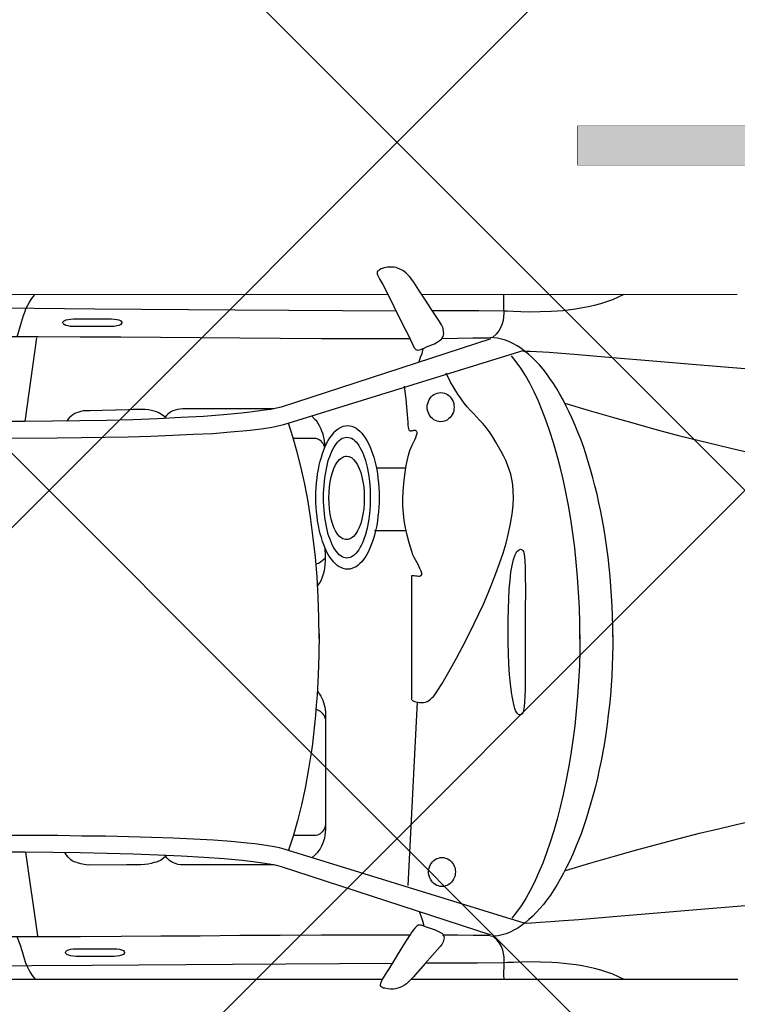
# Model space of a CAD drawing. Header units: millimetres. Extents: x 747415 to 1601423, y -236173 to 551995.
# Tile 261 of 549: x 1025231 to 1027054, y 203757 to 206257. Entities that reach past the tile are written whole.
import ezdxf

# ---------------------------------------------------------------- set-up
doc = ezdxf.new("R2010")
doc.units = ezdxf.units.MM
doc.header["$LTSCALE"] = 100
doc.header["$MEASUREMENT"] = 0
doc.linetypes.add('DASHED2', pattern=[9.525, 6.35, -3.175])
doc.layers.get('0').update_dxf_attribs({"linetype": 'CONTINUOUS', "lineweight": 0})
for name, color, linetype in [('T--A9041_VERHARDING_Parkeren', 9, 'CONTINUOUS'), ('T--L9041_VERHARDING_Parkeren', 9, 'DASHED2'), ('T--L9082_INRICHTING_SPECIFIEK_Auto', 8, 'CONTINUOUS')]:
    doc.layers.add(name, color=color, linetype=linetype)
doc.layers.add('T--A9042_BEPLANTING', color=90, linetype='CONTINUOUS', lineweight=0)

# ---------------------------------------------------------------- blocks, each defined once
blk = doc.blocks.new('auto17')
for p, q in [((703.6, 867.6), (1533.8, 867.6)), ((1604.8, 867.6), (3518.7, 867.6)), ((2512.2, 544.6), (2482.2, 756.8)), ((1540.9, 629.4), (1516.7, 162.7)), ((1548.1, -271.5), (1626.2, -271.5)), ((1545.7, -430.3), (1621.5, -430.3)), ((2513.2, -549), (2483.6, -761.2)), ((705, -871.5), (1505.7, -871)), ((1591.9, -871), (3520.1, -872))]:
    blk.add_line(p, q)
for points in [[(1499.5, 732.3), (1484.7, 737.2), (1471.9, 741.6), (1458.1, 748.5), (1454.7, 750.4), (1452.3, 752.9), (1450.9, 755.8), (1450, 758.8), (1449.5, 762.2), (1450, 765.6), (1451.9, 772), (1455.2, 778.9), (1459.5, 784.3), (1498.1, 827.9), (1527.1, 860.7), (1544.8, 878.4), (1550, 882.3), (1555.7, 885.7), (1561.4, 888.2), (1567.2, 890.1), (1572.8, 891.6), (1578.1, 892.1), (1585.2, 892.1), (1592.4, 891.6), (1599.5, 890.1), (1602.9, 889.7), (1605.3, 888.7), (1607.6, 887.2), (1609.5, 885.7), (1610.5, 884.3), (1611, 882.8), (1610, 877.4), (1607.1, 870.5), (1602.9, 863.2), (1598.1, 855.3), (1593.8, 848.5), (1590, 842.6), (1572.4, 814.1), (1555.7, 786.7), (1536.7, 755.8)], [(991.7, 867.6), (1006, 860.7), (1020.8, 854.4), (1036, 849), (1051.3, 844.1), (1067, 839.6), (1082.7, 836.2), (1098.4, 833.3), (1114.1, 830.3), (1129.9, 828.4), (1145.6, 826.9), (1160.8, 825.4), (1175.6, 824.5), (1204.2, 823.5), (1230.4, 823), (1253.2, 823.5), (1272.8, 824.5), (1288, 824.9), (1297.5, 825.4), (1364.2, 825.9), (1429.9, 826.4), (1494.7, 826.4)], [(1297.1, 866.6), (1297.5, 856.8), (1297.5, 847.5), (1297.1, 838.2), (1297.1, 828.9), (1296.6, 820), (1297.1, 810.7), (1298, 801.9), (1300.4, 793.1), (1303.7, 784.3), (1308.5, 775.4), (1315.6, 767.1), (1324.7, 758.3)], [(2534.6, 758.3), (2527, 778.4), (2521.2, 797), (2516, 814.1), (2513.2, 823), (2509.8, 831.3), (2505.5, 839.6), (2501.2, 848.5), (2495.5, 857.3), (2488.4, 866.1)], [(1579.1, 826.9), (1986.8, 829.3), (2343.6, 831.8), (2651.3, 834.2)], [(2645.1, -838.2), (2336.4, -835.2), (1979.7, -832.8), (1571.4, -830.3)], [(1246.1, 725), (1855.8, 536.7), (1867.7, 533.8), (1881, 530.8), (1896.3, 528.4), (1912.5, 525.9), (1930.1, 523.5), (1949.2, 521.5), (1990.1, 517.6), (2035.4, 514.2), (2085.4, 511.2), (2137.3, 508.8), (2192.6, 506.8), (2250.2, 505.4), (2309.3, 503.9), (2369.3, 503.4), (2430.3, 502.4), (2552.7, 501.9)], [(2287.4, 809.3), (2383.6, 809.3), (2391.2, 808.8), (2397.4, 807.8), (2403.1, 806.3), (2407.4, 804.3), (2409.8, 801.9), (2410.8, 799.4), (2409.8, 796.5), (2407.4, 794.1), (2403.1, 792.1), (2397.4, 790.6), (2391.2, 789.6), (2383.6, 789.6), (2287.4, 789.6), (2280.2, 789.6), (2273.6, 790.6), (2268.3, 792.1), (2264, 794.1), (2261.6, 796.5), (2260.7, 799.4), (2261.6, 801.9), (2264, 804.3), (2268.3, 806.3), (2273.6, 807.8), (2280.2, 808.8), (2287.4, 809.3), (2287.4, 809.3)], [(1020.3, -6.4), (1020.3, 19.6), (1021.2, 45.6), (1022.2, 71.1), (1023.2, 96.6), (1025.1, 121.6), (1027, 146.6), (1029.3, 171.5), (1032.2, 195.6), (1035.1, 219.6), (1038.4, 243.6), (1042.2, 266.7), (1046.5, 289.7), (1050.3, 312.2), (1055.1, 334.8), (1059.8, 356.4), (1065.1, 377.9), (1070.8, 399), (1076.5, 419.6), (1088.4, 459.8), (1101.3, 497.5), (1115.6, 532.8), (1122.7, 549.9), (1130.3, 566.6), (1138, 582.3), (1146.1, 598), (1154.2, 612.7), (1162.3, 626.9), (1170.8, 640.1), (1179.4, 653.4), (1188, 665.2), (1197, 676.9), (1206.1, 687.7), (1215.1, 697.5), (1224.2, 707.3), (1233.7, 715.7), (1243.2, 723.5), (1252.7, 730.8), (1262.3, 737.2), (1272.3, 742.6), (1281.8, 747.5), (1291.8, 751.4), (1301.8, 754.4), (1311.8, 756.8), (1321.8, 757.8), (1331.8, 758.3)], [(1329.4, 754.9), (1862.5, 581.3), (1874.4, 578.4), (1888.7, 575.5), (1904.9, 573), (1922, 570.5), (1941.6, 568.1), (1962.5, 565.7), (2008.2, 561.7), (2059.7, 557.8), (2115.9, 554.4), (2175.9, 551.9), (2239.2, 549.5), (2305.5, 547.5), (2373.6, 546.1), (2443.1, 545.1), (2513.6, 544.6), (2584.1, 544.6)], [(1333.7, 756.3), (1375.2, 755.8), (1414.2, 755.3), (1453.3, 754.9)], [(1499, 732.8), (1502.4, 731.8), (1505.2, 730.8), (1507.6, 729.9), (1510, 729.4), (1512.4, 729.4), (1515.2, 729.9), (1517.6, 731.3), (1520.5, 733.8), (1523.8, 737.2), (1527.6, 742.1), (1531.9, 748.5), (1536.7, 756.3)], [(1535.7, 754.9), (1651.5, 754.9), (1760.5, 754.9), (1865.3, 755.8), (1967.8, 756.3), (2068.7, 757.3), (2168.8, 757.8), (2269.3, 758.8), (2372.7, 759.3), (2479.3, 759.7), (2589.4, 759.7), (2706.1, 759.3), (2830.9, 758.3), (2925.7, 756.3), (3030, 752.9), (3139.1, 749), (3248.1, 744.6), (3353.4, 741.1), (3450.1, 739.7)], [(1511.9, 696.5), (1507.6, 708.3), (1503.8, 718.6), (1500.9, 731.3)], [(1246.1, 724), (1240.8, 724.5), (1227, 724), (1205.1, 722.5), (1178.9, 720.5), (1146.1, 718.1), (1107, 715.2), (1019.8, 707.8), (917.9, 699.5), (807.4, 690.1), (695, 680.8), (584.9, 672), (483.5, 664.7), (436.3, 661.2), (393.4, 658.3), (355.3, 656.3), (321, 654.8), (293.4, 653.9), (272.5, 653.9), (213.9, 653.9)], [(1104.2, -7.8), (1104.6, 31.9), (1105.6, 71.1), (1107.5, 110.3), (1110.3, 148.5), (1113.7, 186.3), (1117.5, 223.5), (1122.2, 260.3), (1127.5, 295.6), (1133.2, 330.4), (1139.9, 364.7), (1146.5, 398), (1154.2, 429.9), (1162.3, 460.8), (1170.8, 490.7), (1179.9, 519.1), (1189.4, 546.5), (1198.9, 572.5), (1209.4, 597), (1219.9, 620.5), (1230.8, 642.1), (1241.8, 661.7), (1253.2, 680.3), (1265.1, 697), (1277, 711.7)], [(1420.4, 594.6), (1420.9, 599.5), (1421.4, 604.4), (1423.3, 609.3), (1425.2, 613.2), (1427.6, 617.6), (1430.4, 621), (1433.8, 624), (1437.1, 626.9), (1441.4, 628.9), (1445.7, 630.3), (1450, 631.3), (1454.7, 631.8), (1459.5, 631.3), (1463.8, 630.3), (1468.1, 628.9), (1471.9, 626.9), (1475.2, 624), (1478.6, 621), (1481.4, 617.6), (1483.8, 613.2), (1485.7, 609.3), (1487.6, 604.4), (1488.5, 599.5), (1488.5, 594.6), (1488.5, 589.7), (1487.6, 584.8), (1485.7, 580.4), (1483.8, 575.9), (1481.4, 572), (1478.6, 568.6), (1475.2, 565.7), (1471.9, 562.7), (1468.1, 560.7), (1463.8, 559.3), (1459.5, 558.3), (1454.7, 557.8), (1450, 558.3), (1445.7, 559.3), (1441.4, 560.7), (1437.1, 562.7), (1433.8, 565.7), (1430.4, 568.6), (1427.6, 572), (1425.2, 575.9), (1423.3, 580.4), (1421.4, 584.8), (1420.9, 589.7), (1420.4, 594.6), (1420.4, 594.6)], [(1140.8, 591.1), (1079.4, 572.5), (1019.8, 555.3), (962.7, 539.2), (906.4, 524), (852.1, 509.8), (800.2, 496.6), (748.8, 484.3), (699.7, 472.5), (652.1, 462.2), (605.9, 451.9), (561.6, 442.6), (519.2, 434.3), (436.8, 418.6), (361.5, 404.9), (292.9, 393.6), (228.1, 382.8), (169.5, 373), (117.2, 364.2)], [(1880.7, 576.4), (2093.5, 576.4), (2103, 576.9), (2111.6, 576.9), (2118.8, 576.4), (2125.9, 575.5), (2131.6, 573.5), (2136.8, 571.5), (2141.6, 569.1), (2145.9, 566.1), (2149.7, 563.2), (2153.1, 559.8), (2155.9, 555.8), (2158.7, 551.9)], [(2157.3, 555.4), (2165.9, 562.7), (2169.7, 565.2), (2174.5, 567.1), (2179.7, 569.6), (2185.9, 571), (2193.1, 573), (2200.7, 574.5), (2209.2, 575.5), (2219.3, 576.4), (2230.2, 576.9), (2242.1, 576.9), (2255.4, 576.4), (2353.6, 577.4)], [(2353.6, 577.4), (2363.1, 575.9), (2372.2, 574), (2380.7, 571.5), (2385, 570.1), (2389.3, 568.6), (2393.6, 566.1), (2397.4, 563.7), (2400.7, 560.7), (2404.5, 556.8), (2407.4, 552.9), (2412.5, 545.5)], [(1771.4, 134.9), (1762.4, 148), (1760.1, 153.4), (1757.7, 158.8), (1755.3, 164.2), (1753.9, 170.1), (1752.5, 176), (1751.5, 181.9), (1750.5, 188.2), (1750.5, 194.6), (1750.5, 486.2), (1751, 494.1), (1752, 501.9), (1753.4, 509.3), (1755.8, 516.1), (1758.2, 523), (1761, 529.4), (1764.4, 535.7), (1768.2, 541.2), (1772, 546.1), (1776.3, 550.4), (1785.2, 558.5)], [(1766.7, -10.3), (1767.2, 43.1), (1769.1, 95.1), (1772, 146.1), (1773.9, 171.5), (1775.8, 196.6), (1778.2, 221.1), (1781, 245.1), (1783.9, 269.1), (1787.2, 292.1), (1794.4, 338.2), (1802.5, 382.3), (1811.5, 424.5), (1821.5, 465.2), (1832.5, 503.4), (1844.4, 539.2)], [(1774.6, 181.4), (1764.4, 186.8), (1761.5, 189.2), (1758.6, 191.7), (1756.3, 194.6), (1754.3, 197.5), (1752.9, 201.5), (1751.5, 204.9), (1750.5, 208.8), (1750.5, 212.7), (1750.5, 470.6), (1750.5, 474.5), (1751.5, 478.9), (1752.9, 482.3), (1754.3, 486.2), (1756.3, 489.7), (1759.1, 492.6), (1761.5, 495.5), (1764.4, 498), (1767.7, 500), (1771, 501.4), (1774.8, 502.4), (1778.7, 502.4), (1832.1, 502.4)], [(1243.7, -13.2), (1243.7, 42.7), (1243.2, 91.2), (1243.7, 130.9), (1244.2, 148.5), (1245.1, 163.2), (1246.1, 175), (1247.5, 184.8), (1249.4, 191.7), (1252.3, 194.6), (1255.2, 196.1), (1258, 196.1), (1260.4, 195.1), (1262.8, 192.6), (1265.1, 189.2), (1267.5, 184.8), (1269.4, 179.4), (1271.3, 172.5), (1273.2, 165.2), (1275.1, 156.8), (1276.6, 148), (1278, 138.2), (1280.9, 116.7), (1282.8, 93.1), (1284.7, 67.2), (1285.6, 39.7), (1286.6, 11.8), (1286.6, -17.1), (1286.6, -45.6), (1286.1, -73), (1285.2, -99), (1283.7, -123.5), (1281.8, -146), (1279.4, -166.1), (1276.6, -183.8), (1273.2, -199), (1269, -210.3), (1266.6, -215.2), (1264.2, -218.6), (1261.3, -221.6), (1258.5, -223.5), (1255.6, -224.5), (1252.3, -224), (1250.9, -223.5), (1249.4, -221.6), (1248, -218.6), (1247, -215.7), (1246.1, -211.2), (1245.1, -205.8), (1244.2, -194.1), (1243.2, -178.9), (1243.2, -160.7), (1242.8, -119.6), (1243.2, -69.6), (1243.7, -13.2), (1243.7, -13.2)], [(1531.4, 158.8), (1524.3, 161.8), (1517.6, 163.2), (1511.9, 164.2), (1506.2, 164.7), (1501.4, 164.2), (1496.7, 163.2), (1492.4, 161.8), (1488.1, 159.3), (1484.2, 156.4), (1480.4, 152.9), (1476.6, 149), (1472.8, 144.6), (1466.6, 135.8), (1454.2, 116.2), (1437.1, 86.8), (1417.6, 52), (1395.7, 10.3), (1372.8, -36.3), (1360.9, -60.3), (1349.4, -85.3), (1338.5, -111.3), (1328, -136.7), (1317.5, -162.7), (1308.5, -188.7), (1299.4, -214.7), (1291.8, -240.2), (1285.6, -265.2), (1280.4, -290.1), (1276.6, -313.7), (1274.2, -336.2), (1273.2, -355.3), (1273.7, -372.5), (1274.7, -388.2), (1277, -402.4), (1279.9, -415.6), (1283.7, -427.4), (1288, -439.2), (1292.8, -450.4), (1298.5, -461.7), (1304.7, -473), (1310.9, -484.3), (1318, -496.5), (1326.6, -510.7), (1334.7, -523.5), (1342.8, -533.8), (1350.9, -543.6), (1359, -552.4), (1367.1, -560.7), (1374.7, -569), (1382.8, -577.4), (1390.4, -586.2), (1398.5, -595.5), (1406.1, -606.3), (1414.2, -618.6), (1423.8, -633.3), (1432.8, -649), (1443.8, -671.5)], [(1531.4, 157.8), (1531.4, -157.8), (1528.6, -158.3), (1525.2, -157.8), (1521.9, -157.3), (1518.1, -156.8), (1514.7, -156.4), (1511.9, -156.4), (1509, -156.8), (1507.1, -158.3), (1506.2, -160.7), (1506.2, -164.2), (1507.6, -169.1), (1510.5, -176), (1514.7, -184.3), (1518.5, -191.6), (1521.9, -197.5), (1525.2, -203.9), (1528.6, -210.3), (1531.4, -218.6), (1537.6, -240.7), (1542.8, -260.8), (1547.1, -279.4), (1550.5, -298), (1552.8, -315.7), (1553.8, -333.8), (1554.3, -351.9), (1553.3, -371), (1551.4, -391.6), (1549, -413.2), (1545.2, -437.2), (1540, -463.7), (1536.2, -475.4), (1530, -488.7), (1523.3, -502.4), (1521, -508.8), (1519, -514.6), (1518.1, -519.1), (1518.1, -521), (1518.5, -523), (1519, -523.9), (1520, -525), (1521.9, -525.9), (1523.8, -525.9), (1526.7, -525.9), (1528.6, -525.4), (1530.9, -525), (1532.9, -524.4), (1534.3, -524.4), (1535.7, -525), (1536.7, -525.4), (1538.1, -527.4), (1539, -530.3), (1539.5, -534.3), (1540.5, -539.7), (1540.9, -547), (1543.3, -576.4), (1545.7, -605.8), (1549.5, -638.7)], [(1104.2, 2.5), (1104.6, -37.2), (1105.6, -76.5), (1107.5, -115.7), (1110.3, -153.9), (1113.7, -191.6), (1117.5, -228.4), (1122.2, -265.2), (1127.5, -300.9), (1133.7, -335.8), (1139.9, -369.6), (1147, -402.4), (1154.7, -434.3), (1162.7, -465.2), (1171.3, -495.1), (1180.3, -523.5), (1189.9, -550.9), (1199.9, -576.9), (1209.9, -600.9), (1220.4, -624.5), (1231.3, -646), (1242.8, -665.6), (1254.2, -684.3), (1266.1, -700.9), (1278, -715.6)], [(1766.7, 2), (1767.2, -51), (1769.1, -103.4), (1772, -154.4), (1776.3, -204.4), (1781.5, -252.9), (1787.7, -299.9), (1794.8, -345.6), (1803.4, -389.7), (1812.5, -431.3), (1822.5, -471.5), (1833.4, -509.8), (1844.9, -544.4)], [(1020.8, -2.9), (1020.8, -28.9), (1021.7, -54.9), (1022.7, -80.4), (1023.7, -105.9), (1025.5, -130.8), (1027.5, -155.4), (1029.8, -180.4), (1032.7, -204.4), (1035.6, -228.4), (1039.4, -251.9), (1042.7, -275), (1047, -298), (1051.3, -320.6), (1056, -342.6), (1060.8, -364.2), (1066.1, -385.7), (1071.3, -406.3), (1077, -426.9), (1083.2, -447), (1089.4, -466.6), (1095.6, -485.3), (1102.2, -503.9), (1109.4, -522), (1116.5, -539.2), (1123.7, -556.3), (1131.3, -572.5), (1138.9, -588.2), (1147, -603.9), (1155.1, -618.1), (1163.2, -632.3), (1171.8, -645.5), (1180.3, -658.3), (1189.4, -670.5), (1198, -681.8), (1207, -692.6), (1216.1, -702.4), (1225.6, -711.7), (1235.1, -720), (1244.7, -727.9), (1254.2, -735.2), (1263.7, -741.1), (1273.2, -746.5), (1283.2, -751.4), (1293.3, -755.3), (1303.2, -758.3), (1313.3, -760.7), (1323.3, -761.7), (1333.3, -762.2)], [(1770.7, -131), (1765.3, -139.7), (1761.5, -145.6), (1758.6, -151.9), (1756.3, -159.3), (1753.9, -167.6), (1752, -176), (1751, -185.8), (1750.5, -196), (1750.5, -207.3), (1751.3, -228.1)], [(1614.3, -356.3), (1614.3, -343.6), (1614.8, -331.3), (1615.7, -319.6), (1617.2, -307.8), (1618.6, -296.5), (1620.5, -285.3), (1622.9, -274.5), (1625.3, -264.2), (1628.1, -254.4), (1631, -244.6), (1634.3, -235.8), (1637.6, -227.4), (1641.4, -219.1), (1645.3, -211.7), (1649.5, -204.9), (1653.8, -199), (1658.6, -193.1), (1663.4, -188.2), (1668.1, -183.8), (1672.9, -180.4), (1678.1, -177.9), (1683.4, -175.5), (1688.6, -174.5), (1694.3, -174), (1700, -174.5), (1705.3, -175.5), (1710.5, -177.9), (1715.8, -180.4), (1720.5, -183.8), (1725.8, -188.2), (1730.5, -193.1), (1734.8, -199), (1739.1, -204.9), (1743.4, -211.7), (1747.7, -219.1), (1751, -227.4), (1754.8, -235.8), (1758.2, -244.6), (1761, -254.4), (1763.9, -264.2), (1766.2, -274.5), (1768.6, -285.3), (1770.6, -296.5), (1772, -307.8), (1773.4, -319.6), (1774.4, -331.3), (1774.8, -343.6), (1774.8, -356.3), (1774.8, -368.6), (1774.4, -380.9), (1773.4, -393.1), (1772, -404.9), (1770.6, -416.1), (1768.6, -427.4), (1766.2, -438.2), (1763.9, -448.5), (1761, -458.3), (1758.2, -467.6), (1754.8, -476.9), (1751, -485.3), (1747.7, -493.1), (1743.4, -500.4), (1739.1, -507.3), (1734.8, -513.7), (1730.5, -519.6), (1725.8, -524.4), (1720.5, -528.9), (1715.8, -532.3), (1710.5, -534.8), (1705.3, -537.2), (1700, -538.2), (1694.3, -538.7), (1688.6, -538.2), (1683.4, -537.2), (1678.1, -534.8), (1672.9, -532.3), (1668.1, -528.9), (1663.4, -524.4), (1658.6, -519.6), (1653.8, -513.7), (1649.5, -507.3), (1645.3, -500.4), (1641.4, -493.1), (1637.6, -485.3), (1634.3, -476.9), (1631, -467.6), (1628.1, -458.3), (1625.3, -448.5), (1622.9, -438.2), (1620.5, -427.4), (1618.6, -416.1), (1617.2, -404.9), (1615.7, -393.1), (1614.8, -380.9), (1614.3, -368.6), (1614.3, -356.3), (1614.3, -356.3)], [(1774.8, -187.9), (1768.6, -189.7), (1765.8, -191.1), (1762.9, -192.6), (1750.5, -203.2)], [(1636.7, -355.8), (1637.2, -334.8), (1638.6, -314.7), (1641.4, -296), (1644.8, -278.4), (1649.1, -261.7), (1654.3, -247.5), (1656.7, -240.7), (1660, -234.3), (1662.9, -228.4), (1666.2, -223.5), (1669.5, -218.6), (1672.9, -214.7), (1676.7, -210.8), (1680.5, -207.8), (1684.3, -205.4), (1688.1, -203.9), (1691.9, -202.9), (1696.2, -202.4), (1700.5, -202.9), (1704.3, -203.9), (1708.1, -205.4), (1711.9, -207.8), (1715.8, -210.8), (1719.1, -214.7), (1722.9, -218.6), (1726.2, -223.5), (1729.6, -228.4), (1732.5, -234.3), (1735.3, -240.7), (1738.1, -247.5), (1743.4, -261.7), (1747.2, -278.4), (1750.5, -296), (1752, -305.3), (1753.4, -315.2), (1754.3, -325), (1754.8, -334.8), (1755.3, -345.6), (1755.3, -355.8), (1755.3, -366.1), (1754.8, -376.9), (1754.3, -386.7), (1753.4, -396.5), (1752, -406.3), (1750.5, -415.6), (1747.2, -433.3), (1743.4, -450), (1738.1, -464.2), (1735.3, -471), (1732.5, -477.4), (1729.6, -483.3), (1726.2, -488.2), (1722.9, -493.1), (1719.1, -497), (1715.8, -500.9), (1711.9, -503.9), (1708.1, -506.3), (1704.3, -507.8), (1700.5, -508.8), (1696.2, -509.2), (1691.9, -508.8), (1688.1, -507.8), (1684.3, -506.3), (1680.5, -503.9), (1676.7, -500.9), (1672.9, -497), (1669.5, -493.1), (1666.2, -488.2), (1662.9, -483.3), (1660, -477.4), (1656.7, -471), (1654.3, -464.2), (1649.1, -450), (1644.8, -433.3), (1641.4, -415.6), (1638.6, -397), (1637.2, -376.9), (1636.7, -355.8), (1636.7, -355.8)], [(1652, -354.9), (1652.4, -340.7), (1653.3, -326.9), (1655.3, -313.7), (1658.1, -301.4), (1661, -290.1), (1665.3, -279.9), (1669.5, -271), (1674.3, -263.2), (1679.6, -257.3), (1682.4, -254.9), (1685.3, -252.9), (1688.1, -250.9), (1691, -250), (1693.9, -249), (1697.2, -249), (1700, -249), (1703.4, -250), (1706.2, -250.9), (1709.1, -252.9), (1711.9, -254.9), (1714.8, -257.3), (1720.1, -263.2), (1724.8, -271), (1729.1, -279.9), (1732.9, -290.1), (1735.8, -301.4), (1738.6, -313.7), (1740.5, -326.9), (1741.5, -340.7), (1742, -354.9), (1741.5, -369.1), (1740.5, -382.8), (1738.6, -396), (1735.8, -408.3), (1732.9, -419.6), (1729.1, -429.9), (1724.8, -438.7), (1720.1, -446.5), (1714.8, -452.4), (1711.9, -454.8), (1709.1, -456.8), (1706.2, -458.8), (1703.4, -459.8), (1700, -460.7), (1697.2, -460.7), (1691, -459.8), (1684.8, -457.3), (1679.6, -452.4), (1674.3, -446.5), (1669.5, -438.7), (1665.3, -429.9), (1661, -419.6), (1658.1, -408.3), (1655.3, -396), (1653.3, -382.8), (1652.4, -369.1), (1652, -354.9), (1652, -354.9)], [(1142.3, -595.5), (1080.8, -576.9), (1021.2, -559.7), (964.1, -543.6), (907.9, -527.9), (853.6, -513.7), (801.2, -500.9), (700.2, -476.4), (606.8, -455.8), (520.1, -438.2), (438.2, -422.5), (362.9, -408.8), (293.9, -397.5), (229.1, -386.7), (171, -376.9), (118.1, -368.1)], [(1751.4, -484.4), (1753.4, -500.9), (1754.8, -508.8), (1756.7, -516.6), (1759.6, -524.4), (1762.4, -531.3), (1765.8, -538.2), (1769.1, -544.1), (1772.9, -549.5), (1777.2, -554.4), (1785.4, -562.8)], [(1752.1, -482.8), (1753.3, -485.8), (1754.8, -489.7), (1756.7, -493.2), (1759.5, -496.1), (1761.9, -499), (1764.8, -501.5), (1768.1, -503.4), (1771.4, -504.9), (1775.3, -505.9), (1779.1, -505.9), (1832.3, -505.9)], [(1247, -728.9), (1857.2, -540.6), (1882, -534.8), (1913.4, -529.8), (1950.6, -525.4), (1991.6, -521.5), (2036.8, -518.1), (2086.4, -515.6), (2138.7, -513.2), (2194, -511.2), (2251.6, -509.2), (2310.2, -508.3), (2370.7, -507.3), (2431.7, -506.8), (2554.1, -505.8)], [(1330.9, -759.3), (1863.4, -585.7), (1875.3, -582.8), (1889.6, -579.8), (1905.8, -577.4), (1923.4, -574.9), (1942.5, -572.5), (1963.5, -570), (2009.2, -565.6), (2060.6, -561.7), (2117.3, -558.8), (2176.9, -555.8), (2240.2, -553.4), (2306.9, -551.9), (2374.5, -550.4), (2444.1, -549.5), (2514.6, -549), (2585.1, -549)], [(1423.8, -585.2), (1424.2, -580.3), (1424.7, -575.4), (1426.6, -571), (1428.5, -566.6), (1430.9, -562.7), (1433.8, -559.3), (1437.1, -556.3), (1440.4, -553.4), (1444.3, -551.4), (1448.5, -549.9), (1452.8, -549), (1457.6, -548.4), (1462.3, -549), (1466.6, -549.9), (1470.9, -551.4), (1475.2, -553.4), (1478.6, -556.3), (1481.9, -559.3), (1484.7, -562.7), (1487.1, -566.6), (1489, -571), (1490.9, -575.4), (1491.9, -580.3), (1491.9, -585.2), (1491.9, -590.1), (1490.9, -595), (1489, -600), (1487.1, -603.9), (1484.7, -608.3), (1481.9, -611.7), (1478.6, -614.6), (1475.2, -617.6), (1470.9, -619.5), (1466.6, -621), (1462.3, -622), (1457.6, -622.5), (1452.8, -622), (1448.5, -621), (1444.3, -619.5), (1440.4, -617.6), (1437.1, -614.6), (1433.8, -611.7), (1430.9, -608.3), (1428.5, -603.9), (1426.6, -600), (1424.7, -595), (1424.2, -590.1), (1423.8, -585.2), (1423.8, -585.2)], [(2347.9, -576.4), (2354.1, -576.4), (2360.3, -576.4), (2366, -575.9), (2371.7, -574.4), (2377.4, -573), (2382.6, -571), (2387.4, -569), (2392.2, -566.1), (2396.5, -562.7), (2400.7, -558.8), (2404.5, -554.8), (2408.3, -550)], [(1883, -580.8), (2094.5, -580.8), (2104, -581.3), (2112.5, -581.3), (2119.7, -580.3), (2126.8, -579.4), (2132.6, -577.9), (2138.3, -575.9), (2143, -573.5), (2147.3, -570.5), (2150.6, -567.6), (2154.5, -564.2), (2159.9, -556.7)], [(2157.3, -560.2), (2171.1, -569), (2175.4, -571.5), (2180.2, -573.5), (2185.9, -575.4), (2192.6, -576.9), (2200.2, -578.4), (2208.3, -579.4), (2217.8, -579.8), (2227.3, -579.8), (2238.8, -579.4), (2250.7, -578.4), (2351, -576.4)], [(1247.5, -727.9), (1230.8, -727.9), (1182.7, -724.9), (1108.4, -719.1), (1021.2, -711.7), (919.3, -703.4), (808.8, -694), (695.9, -684.7), (586.3, -675.9), (484.9, -668.5), (392.5, -662.2), (320.1, -658.3), (273.4, -657.8), (214.8, -657.8)], [(1512.9, -700.9), (1509, -712.2), (1505.2, -722), (1502.4, -733.3)], [(1501.9, -734.2), (1493.8, -738.2), (1487.1, -741.1), (1480.4, -743.5), (1473.8, -746.5), (1467.1, -750.4), (1459.5, -755.3), (1456.2, -758.3), (1453.8, -761.2), (1451.9, -765.1), (1450.9, -768.6), (1450, -772.5), (1450.5, -776.9), (1451.9, -785.7), (1455.7, -794.5), (1460.9, -802.8), (1480.9, -833.2), (1498.1, -859.7), (1513.3, -882.8), (1526.2, -902.4), (1537.1, -917.1), (1545.2, -925.4), (1552.8, -931.3), (1559.5, -935.2), (1565.7, -937.6), (1571.4, -939.6), (1576.7, -940.6), (1580.5, -941.1), (1585.2, -941.1), (1589.5, -941.1), (1593.3, -940.6), (1597.2, -940.1), (1600.5, -939.1), (1603.8, -938.1), (1609.1, -936.2), (1613.4, -933.7), (1616.2, -931.8), (1618.1, -930.3), (1619.1, -928.3), (1619.6, -926.4), (1619.1, -923.9), (1618.1, -921), (1616.7, -917.6), (1612.4, -909.2), (1605.3, -896.5), (1595.7, -878.9), (1576.7, -841.1), (1557.1, -801.4), (1535.7, -758.8)], [(1501.4, -734.2), (1506.2, -732.3), (1509.5, -730.8), (1512.9, -729.8), (1515.7, -729.4), (1518.1, -729.8), (1520, -730.8), (1524.3, -735.2), (1529, -744.1), (1535.7, -758.8)], [(1536.7, -759.3), (1652, -759.3), (1761, -759.3), (1865.8, -759.7), (1968.2, -760.2), (2069.2, -761.2), (2169.2, -762.2), (2270.2, -762.7), (2373.6, -763.2), (2480.3, -763.6), (2590.8, -763.6), (2707.5, -763.2), (2831.8, -762.2), (2926.6, -760.7), (3030.9, -757.3), (3140, -753.4), (3249.6, -748.9), (3354.4, -745.5), (3451.1, -744.1)], [(1298, -870.5), (1298.5, -861.2), (1298.5, -851.4), (1298.5, -842.1), (1298, -833.2), (1297.5, -823.9), (1298, -815.1), (1298.9, -805.8), (1301.4, -797), (1305.2, -788.1), (1309.9, -779.3), (1316.6, -771), (1326.1, -762.2)], [(1335.2, -760.2), (1376.6, -760.2), (1415.2, -759.7), (1454.2, -759.3)], [(2534.1, -763.6), (2522.7, -800.9), (2517.5, -818.5), (2514.6, -826.9), (2511.3, -835.2), (2507, -844), (2502.2, -852.4), (2496.5, -861.2), (2489.3, -870)], [(2294.5, -790.1), (2390.8, -790.1), (2397.9, -790.6), (2404.5, -791.6), (2409.8, -793.1), (2414.6, -795), (2416.9, -797.5), (2417.9, -799.9), (2417.9, -801.4), (2416.9, -802.4), (2415.5, -803.8), (2414.1, -804.8), (2412.2, -805.8), (2409.8, -806.8), (2404.5, -808.3), (2397.9, -809.2), (2390.8, -809.7), (2294.5, -809.7), (2287.4, -809.2), (2280.7, -808.3), (2275.5, -806.8), (2270.7, -804.8), (2268.3, -802.4), (2267.4, -799.9), (2268.3, -797.5), (2270.7, -795), (2275.5, -793.1), (2280.7, -791.6), (2287.4, -790.6), (2294.5, -790.1), (2294.5, -790.1)], [(992.7, -871.5), (1007, -864.6), (1021.7, -858.3), (1037, -852.9), (1052.2, -847.9), (1067.9, -843.6), (1083.6, -840.1), (1115.6, -834.2), (1147, -830.3), (1177, -828.3), (1205.6, -827.4), (1231.8, -826.9), (1254.2, -827.4), (1274.2, -828.3), (1289, -828.8), (1298.5, -829.3), (1361.4, -829.8), (1418.5, -829.8), (1479, -829.8)]]:
    blk.add_lwpolyline(points)

msp = doc.modelspace()

# ---------------------------------------------------------------- hatches: boundary and pattern name
at = {"layer": 'T--A9041_VERHARDING_Parkeren', "linetype": 'Continuous'}
h = msp.add_hatch(dxfattribs=at)
h.set_pattern_fill('ANSI37', color=256, scale=10000, style=0)
h.paths.add_polyline_path([(1027408.673, 209051.598), (1025339.817, 207759.263), (1022793.296, 206115.865), (1020290.522, 204448.007), (1018108.673, 202927.459), (1018108.673, 193325.106), (1027408.673, 193325.106)])
at = {"layer": 'T--A9042_BEPLANTING'}
h = msp.add_hatch(dxfattribs=at)
h.set_pattern_fill('GRASS', color=256, scale=1500, style=0)
edge = h.paths.add_edge_path()
edge.add_line((1194589.183, 247525.193), (1194593.64, 247264.881))
edge.add_line((1194593.64, 247264.881), (1189597.042, 247120.843))
edge.add_line((1189597.042, 247120.843), (1179615.176, 246734.424))
edge.add_line((1179615.176, 246734.424), (1169673.169, 246260.926))
edge.add_line((1169673.169, 246260.926), (1159743.156, 245284.429))
edge.add_line((1159743.156, 245284.429), (1149794.302, 244232.037))
edge.add_line((1149794.302, 244232.037), (1139904.319, 243419.621))
edge.add_line((1139904.319, 243419.621), (1138613.747, 243325.021))
edge.add_line((1138613.747, 243325.021), (1135690.007, 243117.197))
edge.add_line((1135690.007, 243117.197), (1132771.926, 242932.503))
edge.add_line((1132771.926, 242932.503), (1129859.398, 242758.599))
edge.add_line((1129859.398, 242758.599), (1126616.556, 242566.575))
edge.add_line((1126616.556, 242566.575), (1123385.964, 242364.695))
edge.add_line((1123385.964, 242364.695), (1120184.728, 242139.833))
edge.add_line((1120184.728, 242139.833), (1117014.113, 241880.011))
edge.add_line((1117014.113, 241880.011), (1113876.289, 241570.228))
edge.add_line((1113876.289, 241570.228), (1110773.76, 241198.319))
edge.add_line((1110773.76, 241198.319), (1107692.214, 240764.72))
edge.add_line((1107692.214, 240764.72), (1104624.361, 240306.925))
edge.add_line((1104624.361, 240306.925), (1101572.465, 239835.828))
edge.add_line((1101572.465, 239835.828), (1100403.086, 239650.924))
edge.add_line((1100403.086, 239650.924), (1097780.987, 239217.99))
edge.add_line((1097780.987, 239217.99), (1095157.329, 238732.83))
edge.add_line((1095157.329, 238732.83), (1092526.922, 238274.052))
edge.add_line((1092526.922, 238274.052), (1089457.602, 237766.051))
edge.add_line((1089457.602, 237766.051), (1086388.73, 237224.846))
edge.add_line((1086388.73, 237224.846), (1083401.545, 236651.668))
edge.add_line((1083401.545, 236651.668), (1080469.385, 236024.459))
edge.add_line((1080469.385, 236024.459), (1077519.444, 235269.823))
edge.add_line((1077519.444, 235269.823), (1074567.867, 234454.498))
edge.add_line((1074567.867, 234454.498), (1071611.505, 233602.32))
edge.add_line((1071611.505, 233602.32), (1068661.406, 232725.291))
edge.add_line((1068661.406, 232725.291), (1065719.424, 231822.381))
edge.add_line((1065719.424, 231822.381), (1062684.54, 230856.109))
edge.add_line((1062684.54, 230856.109), (1059866.196, 229920.836))
edge.add_line((1059866.196, 229920.836), (1056845.381, 228880.035))
edge.add_line((1056845.381, 228880.035), (1054034.15, 227860.451))
edge.add_line((1054034.15, 227860.451), (1051908.682, 227043.859))
edge.add_line((1051908.682, 227043.859), (1051192.354, 226766.278))
edge.add_line((1051192.354, 226766.278), (1050671.69, 226564.519))
edge.add_line((1050671.69, 226564.519), (1049927.631, 226262.62))
edge.add_line((1049927.631, 226262.62), (1049070.32, 225903.54))
edge.add_line((1049070.32, 225903.54), (1048360.834, 225606.376))
edge.add_line((1048360.834, 225606.376), (1045574.185, 224396.868))
edge.add_line((1045574.185, 224396.868), (1042746.023, 223102.062))
edge.add_line((1042746.023, 223102.062), (1039916.204, 221736.561))
edge.add_line((1039916.204, 221736.561), (1037264.038, 220364.549))
edge.add_line((1037264.038, 220364.549), (1036639.036, 220037.907))
edge.add_line((1036639.036, 220037.907), (1035761.731, 219567.084))
edge.add_line((1035761.731, 219567.084), (1034455.173, 218860.02))
edge.add_line((1034455.173, 218860.02), (1031834.519, 217415.207))
edge.add_line((1031834.519, 217415.207), (1029063.532, 215837.52))
edge.add_line((1029063.532, 215837.52), (1026493.513, 214322.916))
edge.add_line((1026493.513, 214322.916), (1023661.374, 212596.81))
edge.add_line((1023661.374, 212596.81), (1021148.701, 211011.913))
edge.add_line((1021148.701, 211011.913), (1018664.489, 209394.723))
edge.add_line((1018664.489, 209394.723), (1016111.63, 207674.051))
edge.add_line((1016111.63, 207674.051), (1013541.964, 205866.676))
edge.add_line((1013541.964, 205866.676), (1011054.819, 204060.939))
edge.add_line((1011054.819, 204060.939), (1008551.61, 202180.933))
edge.add_line((1008551.61, 202180.933), (1006071.977, 200261.271))
edge.add_line((1006071.977, 200261.271), (1003623.026, 198305.877))
edge.add_line((1003623.026, 198305.877), (1001255.469, 196356.541))
edge.add_line((1001255.469, 196356.541), (998895.97, 194358.237))
edge.add_line((998895.97, 194358.237), (996592.894, 192340.973))
edge.add_line((996592.894, 192340.973), (994271.188, 190253.094))
edge.add_line((994271.188, 190253.094), (992089.799, 188232.713))
edge.add_line((992089.799, 188232.713), (989855.126, 186096.735))
edge.add_line((989855.126, 186096.735), (987565.682, 183840.779))
edge.add_line((987565.682, 183840.779), (985556.73, 181812.43))
edge.add_line((985556.73, 181812.43), (983340.235, 179499.914))
edge.add_line((983340.235, 179499.914), (981234.422, 177237.565))
edge.add_line((981234.422, 177237.565), (979162.94, 174943.215))
edge.add_line((979162.94, 174943.215), (977214.691, 172724.59))
edge.add_line((977214.691, 172724.59), (975036.892, 170165.071))
edge.add_line((975036.892, 170165.071), (973160.412, 167901.106))
edge.add_line((973160.412, 167901.106), (971300.145, 165540.186))
edge.add_line((971300.145, 165540.186), (970653.489, 164750.347))
edge.add_line((970653.489, 164750.347), (969323.906, 163031.694))
edge.add_line((969323.906, 163031.694), (967532.389, 160664.585))
edge.add_line((967532.389, 160664.585), (965620.33, 158124.446))
edge.add_line((965620.33, 158124.446), (963729.485, 155559.861))
edge.add_line((963729.485, 155559.861), (962160.024, 153368.205))
edge.add_line((962160.024, 153368.205), (960583.853, 151476.839))
edge.add_line((960583.853, 151476.839), (957868.106, 147829.141))
edge.add_line((957868.106, 147829.141), (955546.579, 144354.957))
edge.add_line((955546.579, 144354.957), (952781.766, 139999.101))
edge.add_line((952781.766, 139999.101), (950228.309, 135925.671))
edge.add_line((950228.309, 135925.671), (947689.507, 131669.07))
edge.add_line((947689.507, 131669.07), (945836.511, 128467.426))
edge.add_line((945836.511, 128467.426), (939785.242, 117718.876))
edge.add_line((939785.242, 117718.876), (930712.869, 102774.401))
edge.add_line((930712.869, 102774.401), (922173.53, 90199.799))
edge.add_arc((831492.457, 157259.067), 112782.989, 306.60619454, 323.5168236, ccw=False)
edge.add_line((898746.269, 66722.183), (906881.323, 58450.839))
edge.add_arc((1039056.702, -43733.649), 167068.849, 138.06483794, 142.29247104, ccw=False)
edge.add_line((914773.924, 67916.66), (924725.806, 83316.857))
edge.add_line((924725.806, 83316.857), (935036.865, 100427.915))
edge.add_line((935036.865, 100427.915), (938271.243, 105214.41))
edge.add_line((938271.243, 105214.41), (944567.151, 115601.153))
edge.add_line((944567.151, 115601.153), (949536.685, 124088.131))
edge.add_line((949536.685, 124088.131), (954824.472, 132626.587))
edge.add_line((954824.472, 132626.587), (959827.89, 140132.671))
edge.add_line((959827.89, 140132.671), (963059.812, 145135.12))
edge.add_line((963059.812, 145135.12), (965500.197, 148828.356))
edge.add_line((965500.197, 148828.356), (966613.361, 150562.786))
edge.add_line((966613.361, 150562.786), (968025.373, 152669.584))
edge.add_line((968025.373, 152669.584), (969925.147, 155201.552))
edge.add_line((969925.147, 155201.552), (971712.101, 157704.465))
edge.add_line((971712.101, 157704.465), (973307.285, 159791.446))
edge.add_line((973307.285, 159791.446), (974380.773, 161326.936))
edge.add_line((974380.773, 161326.936), (975513.5, 162711.848))
edge.add_line((975513.5, 162711.848), (977022.752, 164676.523))
edge.add_line((977022.752, 164676.523), (979125.989, 167160.936))
edge.add_line((979125.989, 167160.936), (980701.644, 168861.659))
edge.add_line((980701.644, 168861.659), (983077.997, 171627.505))
edge.add_line((983077.997, 171627.505), (985074.319, 173856.029))
edge.add_line((985074.319, 173856.029), (986909.132, 175828.505))
edge.add_line((986909.132, 175828.505), (989063.699, 178159.256))
edge.add_line((989063.699, 178159.256), (991154.428, 180245.145))
edge.add_line((991154.428, 180245.145), (993121.205, 182057.606))
edge.add_line((993121.205, 182057.606), (995324.494, 184142.051))
edge.add_line((995324.494, 184142.051), (997280.219, 186006.612))
edge.add_line((997280.219, 186006.612), (999623.744, 188200.448))
edge.add_line((999623.744, 188200.448), (1002349.065, 190608.065))
edge.add_line((1002349.065, 190608.065), (1004754.956, 192653.066))
edge.add_line((1004754.956, 192653.066), (1007294.928, 194741.918))
edge.add_line((1007294.928, 194741.918), (1008978.786, 196161.928))
edge.add_line((1008978.786, 196161.928), (1011076.047, 197755.95))
edge.add_line((1011076.047, 197755.95), (1013065.241, 199247.814))
edge.add_line((1013065.241, 199247.814), (1015821.037, 201346.882))
edge.add_line((1015821.037, 201346.882), (1017686.716, 202722.52))
edge.add_line((1017686.716, 202722.52), (1020957.031, 204817.97))
edge.add_line((1020957.031, 204817.97), (1023228.197, 206313.401))
edge.add_line((1023228.197, 206313.401), (1026470.58, 208376.744))
edge.add_line((1026470.58, 208376.744), (1028603.548, 209658.432))
edge.add_line((1028603.548, 209658.432), (1030968.801, 211111.637))
edge.add_line((1030968.801, 211111.637), (1032974.557, 212278.47))
edge.add_line((1032974.557, 212278.47), (1034989.373, 213415.47))
edge.add_line((1034989.373, 213415.47), (1036654.679, 214452.728))
edge.add_line((1036654.679, 214452.728), (1038246.03, 215241.653))
edge.add_line((1038246.03, 215241.653), (1039948.347, 216202.761))
edge.add_line((1039948.347, 216202.761), (1041825.775, 217172.039))
edge.add_line((1041825.775, 217172.039), (1043014.131, 217759.859))
edge.add_line((1043014.131, 217759.859), (1045164.207, 218821.145))
edge.add_line((1045164.207, 218821.145), (1047341.541, 219812.404))
edge.add_line((1047341.541, 219812.404), (1050071.07, 221013.985))
edge.add_line((1050071.07, 221013.985), (1051244.22, 221490.97))
edge.add_line((1051244.22, 221490.97), (1052347.556, 221956.97))
edge.add_line((1052347.556, 221956.97), (1053649.506, 222430.47))
edge.add_line((1053649.506, 222430.47), (1054533.126, 222784.97))
edge.add_line((1054533.126, 222784.97), (1056086.056, 223306.47))
edge.add_line((1056086.056, 223306.47), (1057869.317, 223968.97))
edge.add_line((1057869.317, 223968.97), (1060574.556, 224929.97))
edge.add_line((1060574.556, 224929.97), (1063483.693, 225922.97))
edge.add_line((1063483.693, 225922.97), (1065608.903, 226631.593))
edge.add_line((1065608.903, 226631.593), (1069173.064, 227676.47))
edge.add_line((1069173.064, 227676.47), (1072281.977, 228625.637))
edge.add_line((1072281.977, 228625.637), (1075375.394, 229611.47))
edge.add_line((1075375.394, 229611.47), (1077123.927, 230119.62))
edge.add_line((1077123.927, 230119.62), (1080375.394, 230986.97))
edge.add_line((1080375.394, 230986.97), (1082892.594, 231747.063))
edge.add_line((1082892.594, 231747.063), (1087287.423, 232727.295))
edge.add_line((1087287.423, 232727.295), (1089726.851, 233304.236))
edge.add_line((1089726.851, 233304.236), (1092683.446, 233905.227))
edge.add_line((1092683.446, 233905.227), (1095564.394, 234529.046))
edge.add_line((1095564.394, 234529.046), (1098820.303, 235134.124))
edge.add_line((1098820.303, 235134.124), (1101429.17, 235680.801))
edge.add_line((1101429.17, 235680.801), (1102775.394, 235932.97))
edge.add_line((1102775.394, 235932.97), (1105482.445, 236248.973))
edge.add_line((1105482.445, 236248.973), (1107758.807, 236612.397))
edge.add_line((1107758.807, 236612.397), (1110496.735, 236978.709))
edge.add_line((1110496.735, 236978.709), (1115376.091, 237663.748))
edge.add_line((1115376.091, 237663.748), (1120160.891, 238162.648))
edge.add_line((1120160.891, 238162.648), (1122883.614, 238303.454))
edge.add_line((1122883.614, 238303.454), (1125390.669, 238461.915))
edge.add_line((1125390.669, 238461.915), (1128123.405, 238391.97))
edge.add_line((1128123.405, 238391.97), (1132768.171, 238736.47))
edge.add_line((1132768.171, 238736.47), (1135790.587, 239107.966))
edge.add_line((1135790.587, 239107.966), (1138342.94, 239481.456))
edge.add_line((1138342.94, 239481.456), (1142060.43, 239524.47))
edge.add_line((1142060.43, 239524.47), (1147419.918, 239838.053))
edge.add_line((1147419.918, 239838.053), (1152508.673, 240937.759))
edge.add_line((1152508.673, 240937.759), (1161790.445, 241405.25))
edge.add_line((1161790.445, 241405.25), (1166293.104, 242414.317))
edge.add_line((1166293.104, 242414.317), (1170003.913, 243136.47))
edge.add_line((1170003.913, 243136.47), (1182817.631, 243902.97))
edge.add_line((1182817.631, 243902.97), (1191677.387, 244103.47))
edge.add_line((1191677.387, 244103.47), (1200992.076, 244164.47))
edge.add_line((1200992.076, 244164.47), (1212315.556, 244345.47))
edge.add_line((1212315.556, 244345.47), (1212435.36, 247419.97))
edge.add_line((1212435.36, 247419.97), (1205479.36, 247503.517))
edge.add_line((1205479.36, 247503.517), (1202606.248, 247460.622))
edge.add_line((1202606.248, 247460.622), (1194593.64, 247264.881))
at = {"layer": 'T--L9041_VERHARDING_Parkeren'}
msp.add_hatch(color=256, dxfattribs=at).paths.add_polyline_path([(1026648.673, 205887.759), (1026648.673, 205987.759), (1027648.673, 205987.759), (1027758.673, 205987.759), (1027758.673, 205312.759), (1027648.673, 205312.759), (1027648.673, 205887.759)])

# ---------------------------------------------------------------- linework, layer by layer
at = {"layer": 'T--L9041_VERHARDING_Parkeren', "const_width": 1}
msp.add_lwpolyline([(1026648.673, 205887.759), (1026648.673, 205987.759), (1027648.673, 205987.759), (1027648.673, 205987.759), (1027758.673, 205987.759), (1027758.673, 205312.759), (1027648.673, 205312.759), (1027648.673, 205887.759)], close=True, dxfattribs=at)

# ---------------------------------------------------------------- block references
at = {"layer": 'T--L9082_INRICHTING_SPECIFIEK_Auto', "rotation": 180}
msp.add_blockref('auto17', (1027758.673, 204687.759), dxfattribs=at)

doc.saveas('drawing.dxf')
